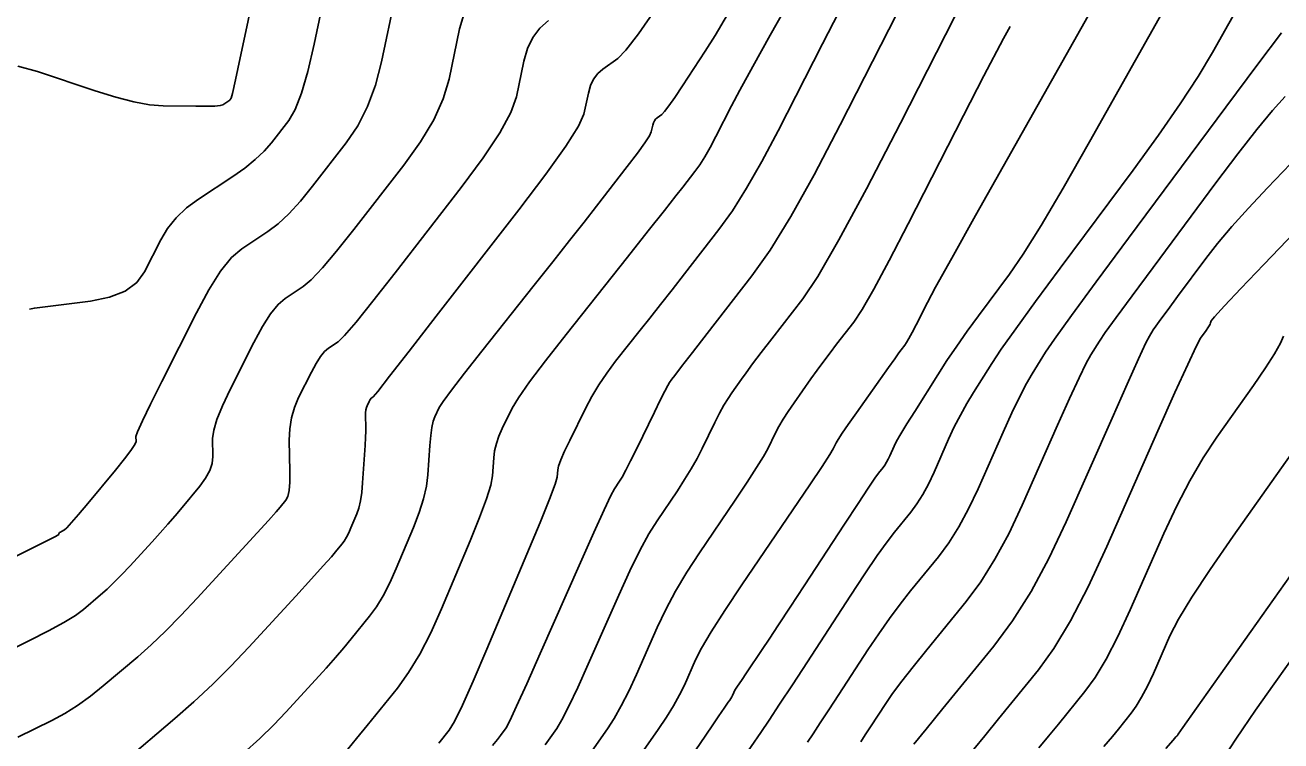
# Model space of a CAD drawing. Extents: x 2082232 to 2083549, y 592624 to 593832.
# Drawn here: x 2082806.93 to 2082854.13, y 593705.1 to 593731.97 of the extents above; entities that cross this region are included whole.
import ezdxf

# ---------------------------------------------------------------- set-up
doc = ezdxf.new("R2010")
doc.units = 0
doc.layers.add('DT_X_Contour_Major', color=7, linetype='Continuous')
doc.layers.add('DT_X_Contour_Minor', color=7, linetype='Continuous')

msp = doc.modelspace()

# ---------------------------------------------------------------- linework, layer by layer
at = {"layer": 'DT_X_Contour_Major'}
for points in [[(2082807.096, 593721.309), (2082807.282, 593721.348), (2082809.39, 593721.613), (2082810.11, 593721.756), (2082810.689, 593721.987), (2082811.127, 593722.305), (2082811.424, 593722.711), (2082812.029, 593723.91), (2082812.288, 593724.343), (2082812.611, 593724.743), (2082812.998, 593725.11), (2082813.449, 593725.444), (2082814.738, 593726.291), (2082815.191, 593726.608), (2082815.584, 593726.924), (2082815.918, 593727.239), (2082816.191, 593727.553), (2082816.839, 593728.389), (2082817.082, 593728.803), (2082817.322, 593729.419), (2082817.56, 593730.237), (2082817.797, 593731.256), (2082818.425, 593734.243)], [(2082815.144, 593704.644), (2082815.75, 593705.195), (2082816.279, 593705.707), (2082816.734, 593706.18), (2082817.845, 593707.389), (2082818.242, 593707.826), (2082818.599, 593708.229), (2082818.916, 593708.599), (2082819.193, 593708.934), (2082819.88, 593709.785), (2082820.135, 593710.136), (2082820.387, 593710.552), (2082820.636, 593711.033), (2082820.881, 593711.578), (2082821.528, 593713.118), (2082821.744, 593713.674), (2082821.907, 593714.189), (2082822.015, 593714.662), (2082822.07, 593715.093), (2082822.144, 593716.187), (2082822.176, 593716.562), (2082822.217, 593716.867), (2082822.267, 593717.102), (2082822.326, 593717.267), (2082822.496, 593717.613), (2082822.644, 593717.842), (2082822.96, 593718.272), (2082823.445, 593718.901), (2082824.099, 593719.731), (2082826.068, 593722.209), (2082826.769, 593723.092), (2082827.392, 593723.882), (2082827.939, 593724.578), (2082828.41, 593725.182), (2082829.562, 593726.668), (2082829.943, 593727.167), (2082830.221, 593727.55), (2082830.395, 593727.817), (2082830.466, 593727.968), (2082830.518, 593728.216), (2082830.544, 593728.303), (2082830.581, 593728.379), (2082830.629, 593728.444), (2082830.689, 593728.497), (2082830.864, 593728.623), (2082830.962, 593728.725), (2082831.123, 593728.938), (2082831.348, 593729.261), (2082831.637, 593729.694), (2082832.492, 593730.998), (2082832.863, 593731.585), (2082833.335, 593732.37)], [(2082828.149, 593704.595), (2082828.816, 593705.547), (2082829.072, 593705.943), (2082829.339, 593706.415), (2082829.616, 593706.963), (2082829.904, 593707.588), (2082830.686, 593709.357), (2082831.006, 593710.03), (2082831.378, 593710.722), (2082831.801, 593711.433), (2082832.277, 593712.164), (2082833.615, 593714.137), (2082834.068, 593714.812), (2082834.423, 593715.359), (2082834.681, 593715.778), (2082834.84, 593716.068), (2082835.135, 593716.669), (2082835.261, 593716.908), (2082835.419, 593717.175), (2082835.609, 593717.47), (2082835.831, 593717.793), (2082836.465, 593718.69), (2082836.704, 593719.023), (2082836.944, 593719.351), (2082837.185, 593719.673), (2082837.428, 593719.99), (2082838.077, 593720.826), (2082838.388, 593721.292), (2082838.832, 593722.061), (2082839.41, 593723.133), (2082840.122, 593724.508), (2082842.198, 593728.58), (2082842.965, 593730.068), (2082843.707, 593731.477), (2082843.951, 593731.928)], [(2082838.337, 593705.068), (2082838.507, 593705.326), (2082838.706, 593705.63), (2082839.277, 593706.505), (2082839.533, 593706.877), (2082839.875, 593707.337), (2082840.303, 593707.885), (2082840.815, 593708.522), (2082842.296, 593710.336), (2082842.845, 593711.073), (2082843.379, 593711.92), (2082843.899, 593712.879), (2082844.405, 593713.949), (2082845.735, 593716.95), (2082846.186, 593717.959), (2082846.544, 593718.736), (2082846.808, 593719.28), (2082846.979, 593719.592), (2082847.307, 593720.113), (2082847.526, 593720.432), (2082847.934, 593721), (2082848.533, 593721.816), (2082849.322, 593722.88), (2082851.68, 593726.049), (2082852.506, 593727.144), (2082853.215, 593728.05), (2082853.808, 593728.767), (2082854.284, 593729.297)], [(2082849.807, 593704.81), (2082850.083, 593705.132), (2082850.182, 593705.248), (2082850.214, 593705.282), (2082850.225, 593705.294), (2082850.235, 593705.306), (2082850.243, 593705.317), (2082850.251, 593705.328), (2082850.269, 593705.356), (2082850.444, 593705.605), (2082850.957, 593706.33), (2082851.808, 593707.531), (2082852.996, 593709.209), (2082856.614, 593714.317)]]:
    msp.add_lwpolyline(points, dxfattribs=at)
at = {"layer": 'DT_X_Contour_Minor'}
for points in [[(2082826.475, 593704.948), (2082826.912, 593705.57), (2082827.109, 593705.896), (2082827.372, 593706.407), (2082827.703, 593707.102), (2082828.099, 593707.982), (2082829.247, 593710.576), (2082829.659, 593711.479), (2082830.035, 593712.246), (2082830.376, 593712.875), (2082830.681, 593713.366), (2082831.445, 593714.493), (2082831.718, 593714.909), (2082831.965, 593715.311), (2082832.185, 593715.699), (2082832.378, 593716.074), (2082832.858, 593717.054), (2082833.033, 593717.399), (2082833.196, 593717.701), (2082833.349, 593717.959), (2082833.49, 593718.173), (2082833.852, 593718.685), (2082834.026, 593718.924), (2082834.274, 593719.255), (2082834.598, 593719.678), (2082834.997, 593720.195), (2082836.162, 593721.696), (2082836.719, 593722.53), (2082837.516, 593723.909), (2082838.552, 593725.832), (2082839.829, 593728.299), (2082843.553, 593735.602)], [(2082806.663, 593730.43), (2082807.394, 593730.228), (2082809.568, 593729.502), (2082810.338, 593729.264), (2082811.02, 593729.091), (2082811.614, 593728.985), (2082812.118, 593728.946), (2082813.345, 593728.928), (2082813.754, 593728.927), (2082814.062, 593728.936), (2082814.267, 593728.955), (2082814.37, 593728.984), (2082814.51, 593729.076), (2082814.558, 593729.109), (2082814.595, 593729.137), (2082814.624, 593729.161), (2082814.642, 593729.18), (2082814.678, 593729.227), (2082814.725, 593729.408), (2082814.838, 593729.916), (2082815.017, 593730.751), (2082815.263, 593731.913), (2082816.006, 593735.448)], [(2082824.494, 593704.931), (2082824.686, 593705.153), (2082824.802, 593705.3), (2082825.007, 593705.593), (2082825.145, 593705.85), (2082825.406, 593706.399), (2082825.789, 593707.241), (2082826.295, 593708.376), (2082827.807, 593711.794), (2082828.312, 593712.929), (2082828.693, 593713.769), (2082828.951, 593714.316), (2082829.084, 593714.568), (2082829.275, 593714.85), (2082829.368, 593715.005), (2082829.507, 593715.262), (2082829.689, 593715.62), (2082829.917, 593716.079), (2082830.582, 593717.438), (2082830.805, 593717.89), (2082830.973, 593718.226), (2082831.088, 593718.447), (2082831.149, 593718.553), (2082831.239, 593718.681), (2082831.348, 593718.824), (2082831.605, 593719.158), (2082832.012, 593719.684), (2082832.567, 593720.4), (2082834.247, 593722.565), (2082834.927, 593723.527), (2082835.707, 593724.792), (2082836.587, 593726.358), (2082837.566, 593728.226), (2082840.312, 593733.611)], [(2082829.823, 593704.243), (2082830.721, 593705.524), (2082831.035, 593705.989), (2082831.305, 593706.422), (2082831.529, 593706.824), (2082831.708, 593707.194), (2082832.126, 593708.139), (2082832.353, 593708.581), (2082832.72, 593709.199), (2082833.227, 593709.992), (2082833.874, 593710.961), (2082835.786, 593713.78), (2082836.418, 593714.716), (2082836.882, 593715.408), (2082837.176, 593715.857), (2082837.302, 593716.062), (2082837.411, 593716.285), (2082837.489, 593716.418), (2082837.642, 593716.65), (2082837.87, 593716.982), (2082838.172, 593717.413), (2082839.078, 593718.694), (2082839.382, 593719.123), (2082839.613, 593719.447), (2082839.772, 593719.668), (2082839.858, 593719.785), (2082839.992, 593719.957), (2082840.056, 593720.053), (2082840.148, 593720.212), (2082840.267, 593720.433), (2082840.414, 593720.717), (2082840.843, 593721.558), (2082841.151, 593722.132), (2082841.755, 593723.222), (2082842.654, 593724.83), (2082843.849, 593726.955), (2082847.428, 593733.31)], [(2082806.113, 593711.796), (2082807.027, 593712.247), (2082807.68, 593712.574), (2082808.072, 593712.775), (2082808.204, 593712.851), (2082808.207, 593712.888), (2082808.214, 593712.903), (2082808.232, 593712.921), (2082808.26, 593712.94), (2082808.299, 593712.962), (2082808.419, 593713.024), (2082808.506, 593713.103), (2082808.681, 593713.294), (2082808.941, 593713.597), (2082809.287, 593714.012), (2082810.327, 593715.267), (2082810.667, 593715.688), (2082810.91, 593716.008), (2082811.056, 593716.227), (2082811.104, 593716.346), (2082811.101, 593716.53), (2082811.16, 593716.71), (2082811.342, 593717.115), (2082811.646, 593717.743), (2082812.071, 593718.595), (2082813.369, 593721.167), (2082813.84, 593722.041), (2082814.282, 593722.734), (2082814.695, 593723.247), (2082815.077, 593723.579), (2082816.058, 593724.223), (2082816.439, 593724.511), (2082816.847, 593724.89), (2082817.28, 593725.362), (2082817.74, 593725.925), (2082819, 593727.55), (2082819.438, 593728.198), (2082819.806, 593728.921), (2082820.103, 593729.722), (2082820.331, 593730.598), (2082820.843, 593733.038)], [(2082819.056, 593704.785), (2082819.387, 593705.186), (2082819.783, 593705.673), (2082820.922, 593707.085), (2082821.347, 593707.668), (2082821.765, 593708.358), (2082822.177, 593709.156), (2082822.584, 593710.061), (2082823.659, 593712.616), (2082824.014, 593713.487), (2082824.273, 593714.182), (2082824.435, 593714.702), (2082824.5, 593715.046), (2082824.547, 593715.73), (2082824.579, 593715.991), (2082824.644, 593716.26), (2082824.739, 593716.537), (2082824.865, 593716.823), (2082825.243, 593717.595), (2082825.476, 593717.985), (2082825.89, 593718.575), (2082826.485, 593719.366), (2082827.261, 593720.357), (2082829.573, 593723.267), (2082830.353, 593724.249), (2082830.959, 593725.014), (2082831.392, 593725.562), (2082831.65, 593725.891), (2082832.107, 593726.48), (2082832.285, 593726.728), (2082832.475, 593727.029), (2082832.677, 593727.383), (2082832.892, 593727.79), (2082833.482, 593728.946), (2082833.791, 593729.53), (2082834.276, 593730.415), (2082834.937, 593731.602), (2082835.774, 593733.089)], [(2082833.86, 593704.358), (2082834.582, 593705.418), (2082834.894, 593705.882), (2082835.289, 593706.477), (2082835.768, 593707.204), (2082836.33, 593708.062), (2082837.938, 593710.528), (2082838.495, 593711.372), (2082838.958, 593712.055), (2082839.328, 593712.578), (2082839.604, 593712.94), (2082840.217, 593713.691), (2082840.444, 593713.995), (2082840.665, 593714.346), (2082840.88, 593714.743), (2082841.09, 593715.185), (2082841.64, 593716.427), (2082841.853, 593716.886), (2082842.079, 593717.331), (2082842.318, 593717.762), (2082842.57, 593718.178), (2082843.259, 593719.271), (2082843.614, 593719.802), (2082844.161, 593720.576), (2082844.899, 593721.592), (2082845.83, 593722.851), (2082848.569, 593726.532), (2082849.525, 593727.843), (2082850.341, 593729.015), (2082851.016, 593730.047), (2082851.551, 593730.941), (2082852.789, 593733.14)], [(2082805.027, 593707.847), (2082807.099, 593708.867), (2082807.809, 593709.228), (2082808.385, 593709.543), (2082808.825, 593709.813), (2082809.132, 593710.039), (2082809.77, 593710.58), (2082810.018, 593710.8), (2082810.285, 593711.055), (2082810.57, 593711.343), (2082810.873, 593711.666), (2082811.707, 593712.574), (2082812.012, 593712.909), (2082812.301, 593713.235), (2082812.575, 593713.552), (2082812.833, 593713.859), (2082813.501, 593714.666), (2082813.719, 593714.962), (2082813.874, 593715.247), (2082813.965, 593715.519), (2082813.993, 593715.78), (2082813.982, 593716.459), (2082814.02, 593716.764), (2082814.143, 593717.172), (2082814.35, 593717.681), (2082814.642, 593718.292), (2082815.532, 593720.057), (2082815.856, 593720.657), (2082816.159, 593721.133), (2082816.442, 593721.485), (2082816.705, 593721.713), (2082817.379, 593722.155), (2082817.687, 593722.414), (2082818.109, 593722.857), (2082818.642, 593723.485), (2082819.288, 593724.298), (2082821.162, 593726.712), (2082821.795, 593727.592), (2082822.29, 593728.424), (2082822.646, 593729.207), (2082822.865, 593729.941), (2082823.262, 593731.832), (2082823.455, 593732.498)], [(2082810.613, 593704.289), (2082812.558, 593705.94), (2082813.279, 593706.571), (2082813.983, 593707.228), (2082814.67, 593707.91), (2082815.34, 593708.618), (2082817.105, 593710.539), (2082817.695, 593711.183), (2082818.141, 593711.673), (2082818.444, 593712.011), (2082818.603, 593712.196), (2082818.837, 593712.486), (2082818.924, 593712.605), (2082819.01, 593712.747), (2082819.094, 593712.91), (2082819.177, 593713.095), (2082819.398, 593713.619), (2082819.473, 593713.84), (2082819.535, 593714.109), (2082819.582, 593714.427), (2082819.616, 593714.794), (2082819.686, 593715.836), (2082819.709, 593716.196), (2082819.725, 593716.493), (2082819.733, 593716.729), (2082819.735, 593716.903), (2082819.729, 593717.284), (2082819.73, 593717.416), (2082819.739, 593717.527), (2082819.757, 593717.617), (2082819.782, 593717.685), (2082819.859, 593717.838), (2082819.887, 593717.89), (2082819.913, 593717.931), (2082819.938, 593717.962), (2082819.961, 593717.981), (2082820.019, 593718.02), (2082820.184, 593718.219), (2082820.633, 593718.79), (2082821.367, 593719.731), (2082822.386, 593721.043), (2082825.484, 593725.035), (2082826.508, 593726.382), (2082827.257, 593727.429), (2082827.732, 593728.177), (2082827.932, 593728.626), (2082828.1, 593729.422), (2082828.181, 593729.702), (2082828.299, 593729.945), (2082828.454, 593730.152), (2082828.647, 593730.321), (2082829.209, 593730.725), (2082829.508, 593731.033), (2082829.984, 593731.651), (2082830.636, 593732.582)], [(2082822.477, 593705.018), (2082822.867, 593705.501), (2082823.066, 593705.828), (2082823.368, 593706.443), (2082823.775, 593707.348), (2082824.287, 593708.543), (2082825.79, 593712.115), (2082826.284, 593713.3), (2082826.638, 593714.176), (2082826.854, 593714.742), (2082826.931, 593714.999), (2082826.949, 593715.273), (2082826.983, 593715.419), (2082827.07, 593715.652), (2082827.21, 593715.972), (2082827.404, 593716.378), (2082827.991, 593717.578), (2082828.227, 593718.026), (2082828.495, 593718.471), (2082828.795, 593718.912), (2082829.126, 593719.351), (2082830.051, 593720.516), (2082830.416, 593720.976), (2082830.815, 593721.484), (2082831.248, 593722.038), (2082831.716, 593722.639), (2082833.009, 593724.306), (2082833.511, 593725.006), (2082834.049, 593725.856), (2082834.622, 593726.857), (2082835.229, 593728.008), (2082836.897, 593731.278), (2082837.521, 593732.487)], [(2082831.74, 593704.181), (2082832.514, 593705.318), (2082832.775, 593705.701), (2082832.978, 593705.998), (2082833.122, 593706.208), (2082833.208, 593706.332), (2082833.359, 593706.548), (2082833.411, 593706.624), (2082833.454, 593706.692), (2082833.488, 593706.75), (2082833.513, 593706.8), (2082833.566, 593706.92), (2082833.611, 593707), (2082833.706, 593707.151), (2082833.852, 593707.371), (2082834.047, 593707.661), (2082834.636, 593708.529), (2082834.9, 593708.923), (2082835.251, 593709.453), (2082835.689, 593710.119), (2082836.214, 593710.922), (2082837.729, 593713.243), (2082838.234, 593714.015), (2082838.614, 593714.59), (2082838.869, 593714.968), (2082838.999, 593715.149), (2082839.178, 593715.368), (2082839.244, 593715.457), (2082839.308, 593715.559), (2082839.371, 593715.675), (2082839.432, 593715.804), (2082839.593, 593716.166), (2082839.686, 593716.35), (2082839.846, 593716.628), (2082840.073, 593717.002), (2082840.366, 593717.472), (2082841.235, 593718.85), (2082841.575, 593719.376), (2082841.943, 593719.919), (2082842.338, 593720.48), (2082842.761, 593721.058), (2082843.926, 593722.623), (2082844.441, 593723.374), (2082845.114, 593724.451), (2082845.945, 593725.856), (2082846.934, 593727.588), (2082849.78, 593732.642)], [(2082806.663, 593705.239), (2082807.944, 593705.869), (2082808.424, 593706.127), (2082808.906, 593706.429), (2082809.389, 593706.775), (2082809.872, 593707.164), (2082811.164, 593708.26), (2082811.667, 593708.705), (2082812.207, 593709.221), (2082812.784, 593709.805), (2082813.398, 593710.459), (2082815.086, 593712.296), (2082815.65, 593712.912), (2082816.076, 593713.379), (2082816.365, 593713.699), (2082816.515, 593713.872), (2082816.733, 593714.135), (2082816.804, 593714.276), (2082816.852, 593714.503), (2082816.878, 593714.815), (2082816.882, 593715.213), (2082816.863, 593716.388), (2082816.879, 593716.818), (2082816.943, 593717.228), (2082817.054, 593717.618), (2082817.212, 593717.988), (2082817.696, 593718.947), (2082817.871, 593719.273), (2082818.036, 593719.532), (2082818.19, 593719.723), (2082818.333, 593719.847), (2082818.699, 593720.088), (2082818.935, 593720.317), (2082819.371, 593720.823), (2082820.005, 593721.608), (2082820.837, 593722.67), (2082823.323, 593725.873), (2082824.151, 593726.987), (2082824.774, 593727.927), (2082825.189, 593728.692), (2082825.398, 593729.283), (2082825.681, 593730.627), (2082825.818, 593731.1), (2082826.018, 593731.511), (2082826.28, 593731.859), (2082826.605, 593732.146)], [(2082836.334, 593705.056), (2082836.545, 593705.369), (2082836.813, 593705.772), (2082837.137, 593706.265), (2082837.518, 593706.846), (2082838.607, 593708.516), (2082839.014, 593709.124), (2082839.417, 593709.696), (2082839.815, 593710.232), (2082840.21, 593710.731), (2082841.257, 593712.014), (2082841.644, 593712.534), (2082842.022, 593713.133), (2082842.39, 593713.811), (2082842.747, 593714.567), (2082843.687, 593716.689), (2082844.02, 593717.423), (2082844.312, 593718.034), (2082844.563, 593718.521), (2082844.774, 593718.885), (2082845.283, 593719.692), (2082845.622, 593720.187), (2082846.254, 593721.066), (2082847.182, 593722.33), (2082848.404, 593723.979), (2082852.057, 593728.888), (2082853.265, 593730.509), (2082854.15, 593731.691)], [(2082840.334, 593704.978), (2082840.79, 593705.539), (2082841.421, 593706.313), (2082843.336, 593708.659), (2082844.045, 593709.611), (2082844.736, 593710.707), (2082845.408, 593711.947), (2082846.062, 593713.33), (2082847.782, 593717.212), (2082848.353, 593718.496), (2082848.777, 593719.439), (2082849.054, 593720.04), (2082849.183, 593720.299), (2082849.331, 593720.533), (2082849.43, 593720.677), (2082849.614, 593720.933), (2082849.884, 593721.301), (2082850.24, 593721.781), (2082851.303, 593723.21), (2082851.746, 593723.778), (2082852.28, 593724.409), (2082852.903, 593725.103), (2082853.616, 593725.861), (2082855.638, 593727.965)], [(2082842.582, 593704.789), (2082842.997, 593705.295), (2082843.511, 593705.923), (2082845.012, 593707.762), (2082845.594, 593708.569), (2082846.217, 593709.61), (2082846.879, 593710.886), (2082847.58, 593712.397), (2082849.503, 593716.738), (2082850.144, 593718.176), (2082850.625, 593719.235), (2082850.944, 593719.914), (2082851.103, 593720.215), (2082851.311, 593720.509), (2082851.381, 593720.61), (2082851.433, 593720.69), (2082851.466, 593720.751), (2082851.483, 593720.791), (2082851.502, 593720.873), (2082851.631, 593721.027), (2082852.005, 593721.43), (2082852.622, 593722.082), (2082853.484, 593722.981), (2082856.107, 593725.712)], [(2082845.028, 593704.84), (2082845.395, 593705.283), (2082845.765, 593705.734), (2082846.758, 593706.951), (2082847.143, 593707.484), (2082847.555, 593708.173), (2082847.993, 593709.017), (2082848.457, 593710.017), (2082849.729, 593712.888), (2082850.211, 593713.922), (2082850.703, 593714.868), (2082851.204, 593715.727), (2082851.716, 593716.499), (2082853.092, 593718.443), (2082853.549, 593719.105), (2082853.89, 593719.636), (2082854.113, 593720.035), (2082854.22, 593720.302)], [(2082847.473, 593704.891), (2082847.792, 593705.27), (2082848.019, 593705.545), (2082848.504, 593706.139), (2082848.692, 593706.4), (2082848.893, 593706.736), (2082849.107, 593707.149), (2082849.334, 593707.636), (2082849.955, 593709.039), (2082850.278, 593709.667), (2082850.781, 593710.501), (2082851.465, 593711.54), (2082852.329, 593712.784), (2082854.872, 593716.376)], [(2082852.009, 593704.516), (2082852.426, 593705.16), (2082852.691, 593705.552), (2082853.175, 593706.248), (2082853.876, 593707.246), (2082854.796, 593708.548)]]:
    msp.add_lwpolyline(points, dxfattribs=at)

doc.saveas('drawing.dxf')
